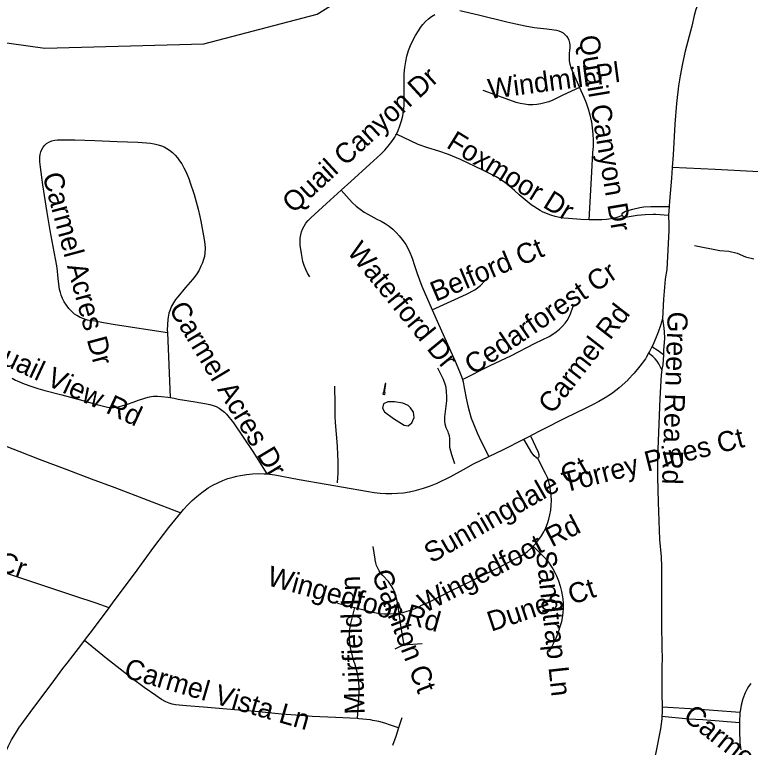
# Model space of a CAD drawing. Extents: x 1383679 to 1536984, y 460658 to 651027.
# Drawn here: x 1450610 to 1454089, y 496668 to 500135 of the extents above; entities that cross this region are included whole.
import ezdxf

# ---------------------------------------------------------------- set-up
doc = ezdxf.new("R2010")
doc.units = 0
for name, color, linetype in [('Exist Hydrographic Creek Single Shore', 7, 'Continuous'), ('Exist Hydrographic Misc Water Feature', 7, 'Continuous'), ('Exist Road Non-System Type 51', 7, 'Continuous'), ('Exist Road Non-System Type 51 Label', 7, 'Continuous')]:
    doc.layers.add(name, color=color, linetype=linetype)

msp = doc.modelspace()

# ---------------------------------------------------------------- linework, layer by layer
at = {"layer": 'Exist Hydrographic Creek Single Shore'}
msp.add_lwpolyline([(1450129.3, 500044.9), (1450346.3, 500034), (1450753.3, 499976.5), (1451504.3, 499997.5), (1452040.3, 500137.7), (1452150.3, 500207.7), (1452313.3, 500480.2), (1452392.3, 500721.5), (1452457.3, 501488.3), (1452653.3, 502176.9), (1452755.3, 502316), (1452848.3, 502373.2), (1453108.3, 502450), (1453219.4, 502608.6), (1453202.3, 503042.3), (1453177.3, 503065.7), (1453181.3, 503265.9), (1453670.4, 504450.8), (1453674.4, 504674), (1453649.4, 504700.7), (1453604.3, 504951.1), (1453571.3, 505017.4), (1453574.3, 505145.3), (1453755.4, 505489.7)], dxfattribs=at)
at = {"layer": 'Exist Hydrographic Misc Water Feature'}
msp.add_lwpolyline([(1452446.8, 498296), (1452406.9, 498302.6), (1452374.9, 498303.3), (1452354.8, 498293.8), (1452350.4, 498273.4), (1452360.1, 498255.1), (1452401.5, 498224.7), (1452452.9, 498191.7), (1452470.8, 498188.9), (1452489.2, 498203.3), (1452499.6, 498228.5), (1452496.1, 498253.2), (1452482.4, 498274.8), (1452470.6, 498285.7), (1452446.8, 498296)], dxfattribs=at)
at = {"layer": 'Exist Road Non-System Type 51'}
for p, q in [((1453705.4, 499227), (1453702.8, 499185.7)), ((1453018.6, 498126.1), (1453050, 498141.8)), ((1452136.5, 497349.6), (1452217, 497329.2)), ((1454040.6, 496832.9), (1454038.9, 496784.8)), ((1452440.6, 496807.9), (1452425, 496759.1))]:
    msp.add_line(p, q, dxfattribs=at)
for points in [[(1453900.6, 500336), (1453880.1, 500284.2), (1453832.1, 500159.3), (1453823.9, 500131.7), (1453812.8, 500081), (1453781.1, 499963.4), (1453768.4, 499904.8), (1453757.2, 499845.9), (1453749.3, 499798.5), (1453740.2, 499714.5), (1453732.7, 499617.5), (1453724.5, 499472.4), (1453720.4, 499412.8)], [(1452416, 499569.9), (1452423.8, 499587), (1452432.5, 499609.6), (1452439.7, 499632.8), (1452445.4, 499656.5), (1452449.5, 499680.4), (1452452.1, 499704.6), (1452452.2, 499705.5), (1452452.6, 499797.7), (1452452, 499826.8), (1452453, 499856), (1452455.6, 499885), (1452459.7, 499913.8), (1452465, 499939.6), (1452472.9, 499965.3), (1452482.5, 499989.8), (1452493.4, 500013.6), (1452505.8, 500036.7), (1452519.5, 500058.9), (1452529.6, 500074.4), (1452541, 500089.1), (1452553.5, 500102.7), (1452567.2, 500115.2), (1452582, 500126.5), (1452597.6, 500136.4)], [(1452716.3, 500155.2), (1452803.8, 500134.4), (1452938.7, 500102.1), (1452981.2, 500091.7), (1453024.1, 500082.8), (1453067.3, 500075.4), (1453110.7, 500069.6), (1453127.5, 500067.8), (1453161.6, 500064.4), (1453172.9, 500062.8), (1453183.9, 500059.6), (1453194.4, 500054.9), (1453204.1, 500048.9), (1453212.9, 500041.6), (1453220.7, 500033.1), (1453226.1, 500025.3), (1453230.8, 500014.3), (1453234, 500002.8), (1453235.7, 499990.9), (1453235.8, 499978.9), (1453234.4, 499967.4), (1453232.5, 499950.9), (1453232.1, 499934.2), (1453233.3, 499917.6), (1453236.1, 499901.2), (1453240.4, 499885.1), (1453240.9, 499883.5), (1453282.1, 499791.1)], [(1453282.1, 499791.1), (1453202, 499754.5), (1453155.4, 499730.9), (1453137.1, 499723.4), (1453118.2, 499717.4), (1453098.8, 499713), (1453079.2, 499710.1), (1453061.2, 499708.8), (1453041, 499709.2), (1453020.9, 499711.2), (1453001.1, 499714.8), (1452981.5, 499719.9), (1452969.6, 499723.9), (1452825.8, 499775.9)], [(1453282.1, 499791.1), (1453302.4, 499745.6), (1453313.3, 499718), (1453322.7, 499689.8), (1453330.6, 499661.2), (1453336.9, 499632.2), (1453337.7, 499628), (1453342.1, 499599.1), (1453344.9, 499570.1), (1453346.1, 499540.9), (1453345.7, 499511.7), (1453343.8, 499482.6), (1453343.7, 499481.9), (1453337.1, 499361.9), (1453325.1, 499165)], [(1451332.7, 498630.2), (1451084.8, 498667.4), (1451029.7, 498676.8), (1450988.8, 498684.1), (1450971.7, 498686.2), (1450954.1, 498690.1), (1450937.1, 498695.6), (1450920.5, 498702.7), (1450904.8, 498711.2), (1450893.8, 498718.3), (1450879.5, 498731.3), (1450866.7, 498745.1), (1450855.1, 498760.1), (1450844.9, 498776), (1450836.2, 498792.6), (1450830.8, 498807.5), (1450826.3, 498820.6), (1450823, 498834.4), (1450816, 498886.4), (1450811.4, 498937.7), (1450805.2, 498972), (1450797.8, 499012.6), (1450778.5, 499113.5), (1450764, 499199.4), (1450742.8, 499330.4), (1450731.7, 499413.3), (1450729.6, 499438.2), (1450729.8, 499462.3), (1450730.9, 499474.2), (1450733.7, 499486.2), (1450738.3, 499497.6), (1450744.5, 499508.2), (1450752.1, 499517.8), (1450760.4, 499525.4), (1450772.4, 499532.5), (1450785.7, 499537.5), (1450799.4, 499541), (1450813.2, 499542.8), (1450821.2, 499543.1), (1450894.5, 499542.7), (1450989.7, 499539.1), (1451095.1, 499535.8), (1451192.9, 499531.6), (1451234.4, 499528.6), (1451252.5, 499526.5), (1451269.9, 499524.3), (1451288.8, 499519.4), (1451304.9, 499514.6), (1451316.9, 499509.7), (1451329.3, 499502.6), (1451342.1, 499494.5), (1451356.3, 499483.5), (1451368.9, 499471.1), (1451380, 499458.1), (1451390.5, 499444.1), (1451400.2, 499429), (1451410.2, 499410.3), (1451420.6, 499389.4), (1451434.8, 499355.6), (1451439.4, 499344.1), (1451459.7, 499283.8), (1451469.4, 499249.2), (1451478, 499215), (1451485.3, 499180.1), (1451490.2, 499158.4), (1451507.1, 499071.4), (1451510, 499048.6), (1451510.5, 499029.2), (1451510, 499008.1), (1451507.3, 498991.1), (1451502.2, 498972.3), (1451498.1, 498961.1), (1451491.4, 498944.9), (1451482.2, 498926.6), (1451471.1, 498908.9), (1451463.5, 498896.9), (1451451.9, 498881.5), (1451418.4, 498843.9), (1451381.9, 498800.6), (1451370.8, 498786.5), (1451361, 498771.5), (1451352.6, 498755.6), (1451345.5, 498739.1), (1451340.1, 498723.2), (1451336.2, 498704.4), (1451334.9, 498692.8), (1451332.2, 498644), (1451332.7, 498630.2)], [(1452155.1, 499305.1), (1452199.8, 499345.6), (1452289.5, 499427.7), (1452341.8, 499475.6), (1452360.2, 499494.1), (1452377.4, 499513.7), (1452393.3, 499534.4), (1452408.1, 499555.9), (1452413.6, 499564.9), (1452416, 499569.9)], [(1453325.1, 499165), (1453288.2, 499165.8), (1453229.4, 499170.1), (1453208.2, 499171.8), (1453187.1, 499174.9), (1453166.4, 499179.6), (1453146, 499185.9), (1453126.2, 499193.6), (1453107, 499202.8), (1453096.1, 499208.8), (1453052.3, 499235.8), (1452995.9, 499282.8), (1452974.4, 499303.4), (1452951.8, 499322.7), (1452928.2, 499340.9), (1452903.7, 499357.8), (1452887.1, 499368.2), (1452824.8, 499399.5), (1452718.8, 499450), (1452661.8, 499473.1), (1452616.3, 499489.3), (1452563.9, 499505), (1452518.2, 499520.8), (1452416, 499569.9)], [(1453720.4, 499412.8), (1453716.9, 499362), (1453707, 499252.8), (1453705.4, 499227)], [(1454225.1, 499386), (1454130.7, 499390.9), (1453922.7, 499402.3), (1453720.4, 499412.8)], [(1452006.1, 498894.1), (1451995.9, 498911.2), (1451987.1, 498929.1), (1451979.7, 498947.6), (1451973.8, 498966.6), (1451969.5, 498986.1), (1451966.8, 499004.9), (1451961.1, 499044.9), (1451960.3, 499060.9), (1451961.1, 499076.9), (1451963.5, 499092.8), (1451967.4, 499108.3), (1451971.6, 499120.5), (1451979, 499134.8), (1451987.6, 499148.3), (1451997.6, 499160.8), (1452008.8, 499172.4), (1452010.5, 499174), (1452085.8, 499242.1), (1452155.1, 499305.1)], [(1452155.1, 499305.1), (1452192.2, 499261.4), (1452208.5, 499244.6), (1452225.9, 499228.9), (1452244.3, 499214.4), (1452263.6, 499201.2), (1452280.9, 499190.9), (1452323.4, 499167.9), (1452343.4, 499157.9), (1452362.6, 499146.5), (1452380.9, 499133.7), (1452398.3, 499119.7), (1452414.7, 499104.5), (1452429.4, 499088.7), (1452443, 499071.9), (1452455.3, 499054.2), (1452459.8, 499046.8), (1452475.5, 499017.8), (1452490, 498983), (1452501.6, 498947.6), (1452514, 498909.8), (1452535.4, 498850.6), (1452584.8, 498739)], [(1453484.3, 499184.3), (1453483.3, 499187.5), (1453483.4, 499192.2), (1453485.9, 499197.5), (1453499.6, 499204.9), (1453533.2, 499214.4), (1453567.3, 499222.4), (1453585.6, 499226), (1453618.4, 499227.6), (1453651.2, 499227.7), (1453665.3, 499227.2), (1453705.4, 499227)], [(1453484.3, 499184.3), (1453452.9, 499174.5), (1453431.5, 499169.6), (1453409.9, 499166.1), (1453388, 499164.3), (1453366.1, 499164), (1453365.6, 499164), (1453325.1, 499165)], [(1453484.3, 499184.3), (1453484.7, 499182.8), (1453487.8, 499180), (1453492.6, 499178.7), (1453506.5, 499179.2), (1453554, 499186.6), (1453592, 499189.4), (1453630.2, 499190.6), (1453641.9, 499190.6), (1453702.8, 499185.7)], [(1453702.8, 499185.7), (1453701.9, 499172.3), (1453704, 499154.4), (1453703.7, 499113.5), (1453695, 498929.3), (1453691.9, 498911.1), (1453686.3, 498882.9), (1453679.4, 498789), (1453673.5, 498695.4)], [(1453825.9, 499043.6), (1453944.8, 499019.2), (1453987.5, 499016.2), (1454027.1, 499007), (1454066.7, 498988.7), (1454106.3, 498979.6)], [(1452584.8, 498739), (1452747.7, 498812.4), (1452786.9, 498833.3), (1452814.1, 498853.7), (1452834.6, 498875.4)], [(1452584.8, 498739), (1452615.1, 498670.6), (1452693.7, 498495.9), (1452713.4, 498446.4), (1452723.1, 498423.1), (1452728, 498408.1)], [(1452728, 498408.1), (1452859.7, 498474.3), (1452956.9, 498521.2), (1453072.4, 498580.8), (1453137.6, 498612.9), (1453154.9, 498623), (1453171.3, 498634.4), (1453186.8, 498647), (1453201.2, 498660.9), (1453214.5, 498675.8), (1453223.5, 498687.5), (1453238.2, 498714.3), (1453252.3, 498755.5)], [(1453673.5, 498695.4), (1453664.4, 498663.6), (1453653.8, 498632.2), (1453641.8, 498601.4), (1453628.3, 498571.2), (1453624.2, 498563.2)], [(1453673.5, 498695.4), (1453678.2, 498664.3), (1453682.1, 498635), (1453682.9, 498603.4), (1453679.4, 498547.6), (1453678.4, 498525.3)], [(1451332.7, 498630.2), (1451335.7, 498554.7), (1451345.4, 498323.4)], [(1453608.7, 498533.6), (1453597, 498512.9), (1453593, 498506.4), (1453566.8, 498472.1), (1453539.4, 498438.7), (1453510.7, 498406.4), (1453510.1, 498405.6), (1453469.8, 498368.7), (1453460.3, 498361.3), (1453432.2, 498341.1), (1453403.2, 498322.1), (1453373.3, 498304.5), (1453342.8, 498288.3), (1453311.4, 498273.5), (1453213.6, 498225), (1453105.8, 498169.7), (1453050, 498141.8)], [(1453624.2, 498563.2), (1453613.3, 498541.7), (1453608.7, 498533.6)], [(1453670.7, 498455), (1453656.6, 498482.9), (1453648.5, 498495.3), (1453639.1, 498506.9), (1453628.6, 498517.3), (1453608.7, 498533.6)], [(1453678.4, 498525.3), (1453654.4, 498544.3), (1453624.2, 498563.2)], [(1453678.4, 498525.3), (1453676.4, 498478.5), (1453671, 498457.2), (1453670.7, 498455)], [(1452692.5, 498009.7), (1452677.6, 498051.7), (1452672.4, 498068.6), (1452669, 498087.4), (1452668.4, 498103.9), (1452669, 498117.6), (1452668.4, 498129.6), (1452666.1, 498142.7), (1452662.7, 498154.1), (1452660.4, 498161.5), (1452651.3, 498179.7), (1452645.6, 498196.8), (1452644.4, 498211.6), (1452644.4, 498224.1), (1452645.1, 498231.9), (1452649.6, 498269.7), (1452653.6, 498307.3), (1452654.5, 498328.7), (1452653.2, 498349.9), (1452650.5, 498371), (1452648.5, 498381.6), (1452638.2, 498408.2), (1452610.9, 498462.4)], [(1453670.7, 498455), (1453667.1, 498429.9), (1453661.7, 498318.4), (1453655.6, 498157.5), (1453650.9, 498039.8), (1453650, 497946), (1453653.6, 497828.2), (1453660, 497650.5), (1453667.5, 497569.7), (1453670.2, 497522.9), (1453670.1, 497406.1), (1453670, 497236.5), (1453671.8, 497072.1), (1453671.7, 497066), (1453671.3, 496922.9), (1453672.6, 496857.3)], [(1450598.6, 498415.2), (1450614.9, 498406.2), (1450622.7, 498402.5), (1450654.5, 498388.8), (1450687, 498376.6), (1450719.9, 498365.8), (1450753.3, 498356.6), (1450833.3, 498336), (1450932.8, 498308.7), (1451002.9, 498289.3), (1451012, 498286.5), (1451030.8, 498281.9), (1451049.6, 498277.9), (1451066.8, 498276.2), (1451078, 498276.2), (1451091.8, 498277.4), (1451116.9, 498283.6), (1451143.1, 498292.3), (1451170.8, 498301.4), (1451195.2, 498310.9), (1451229.9, 498322.6), (1451247.9, 498327), (1451266.6, 498329.2), (1451285.4, 498329.9), (1451304.3, 498328.9), (1451334.3, 498325.3), (1451345.4, 498323.4)], [(1452728, 498408.1), (1452731.4, 498397.9), (1452736.8, 498369.2), (1452747.5, 498312.2), (1452753.3, 498283.2), (1452760.7, 498254.5), (1452769.6, 498226.3), (1452780, 498198.6), (1452798, 498156.8), (1452817.3, 498115.5), (1452853.3, 498044.4)], [(1452122.3, 498377.7), (1452123.9, 498289.9), (1452124.4, 498256.2), (1452125, 498231.7), (1452125.8, 498206), (1452129.2, 498167.5), (1452132.2, 498131.7), (1452135.3, 498090.7), (1452137.5, 498053.7), (1452139.3, 498020.3), (1452139.3, 497988), (1452139.1, 497963.2), (1452137.8, 497944.8), (1452135.4, 497920.2)], [(1452360.7, 498337.6), (1452362.1, 498346.8), (1452359.5, 498347.1), (1452365.9, 498389.7), (1452361.8, 498390.3), (1452355.4, 498347.5), (1452353.4, 498347.8), (1452352.1, 498338.9), (1452360.7, 498337.6)], [(1451345.4, 498323.4), (1451364.1, 498320.2), (1451383.3, 498316), (1451464.6, 498302.5), (1451518.2, 498294.1), (1451533.7, 498290.9), (1451548.9, 498286.3), (1451563.5, 498280.2), (1451577.4, 498272.6), (1451590.6, 498263.7), (1451602.7, 498253.5), (1451611.7, 498244.6), (1451644.5, 498202.9), (1451735.9, 498067.4), (1451802.8, 497961.3)], [(1452853.3, 498044.4), (1452922.3, 498078), (1453018.6, 498126.1)], [(1453084.5, 498036.6), (1453081.7, 498036), (1453078.3, 498036.9), (1453077.7, 498037.2), (1453066.9, 498046.8), (1453055.7, 498062.2), (1453018.6, 498126.1)], [(1453050, 498141.8), (1453086.1, 498064.3), (1453089.4, 498053.2), (1453089.2, 498045.4), (1453089.2, 498042), (1453087.7, 498038.9), (1453085, 498036.8), (1453084.5, 498036.6)], [(1450544.6, 498102.1), (1450629.4, 498069.7), (1450726, 498032.2), (1450856.7, 497983.2), (1450972.1, 497938.7), (1451083.9, 497896.9), (1451396.5, 497778.2)], [(1451802.8, 497961.3), (1451840.1, 497956.7), (1451956, 497935.5), (1452084.1, 497912.4), (1452202.1, 497892.1), (1452311.1, 497874.3), (1452338.6, 497870.8), (1452366.1, 497868.9), (1452393.8, 497868.6), (1452421.4, 497869.8), (1452448.9, 497872.6), (1452476.3, 497877), (1452477.7, 497877.2), (1452511.2, 497885.1), (1452544.3, 497894.6), (1452576.9, 497905.5), (1452609, 497917.9), (1452672.9, 497949.8), (1452732.7, 497982.4), (1452781, 498009.2), (1452853.3, 498044.4)], [(1453062.2, 497619.5), (1453066.2, 497623.4), (1453080.1, 497639.3), (1453089.4, 497651.4), (1453101.6, 497669.1), (1453112.5, 497687.7), (1453122, 497707), (1453130.1, 497726.9), (1453136.7, 497747.4), (1453141.7, 497768), (1453145.5, 497790.6), (1453147.8, 497813.4), (1453148.4, 497836.3), (1453147.5, 497859.2), (1453145, 497882), (1453140.9, 497904.6), (1453136, 497924.6), (1453129.5, 497944.2), (1453121.5, 497963.3), (1453112.1, 497981.6), (1453110.5, 497984.5), (1453084.5, 498036.6)], [(1451396.5, 497778.2), (1451408.6, 497793), (1451428.7, 497814.9), (1451449.9, 497835.7), (1451472.1, 497855.3), (1451495.4, 497873.8), (1451519.6, 497891), (1451525.9, 497895.2), (1451548.1, 497908.3), (1451571, 497920.2), (1451594.6, 497930.5), (1451618.8, 497939.5), (1451643.5, 497946.9), (1451661.1, 497951), (1451678.9, 497954.8), (1451706.6, 497959.1), (1451734.4, 497961.8), (1451762.3, 497963), (1451790.3, 497962.5), (1451794.1, 497962.4), (1451802.8, 497961.3)], [(1451056.6, 497327.6), (1450996, 497350.2), (1450895.5, 497383.7), (1450767.7, 497425.3), (1450644.7, 497466.3), (1450519, 497508.4), (1450401.5, 497546), (1450311.2, 497574.9), (1450216.4, 497607.9), (1450093.4, 497648.6), (1450075, 497654.6), (1449983.2, 497684.8), (1449869.6, 497722.1), (1449708, 497774.7)], [(1451056.6, 497327.6), (1451081, 497360.3), (1451176.7, 497489.3), (1451268.7, 497614.2), (1451338.8, 497708.2), (1451396.5, 497778.2)], [(1452428.2, 497303.2), (1452420.9, 497349.6), (1452418, 497367.3), (1452413.6, 497384.6), (1452407.7, 497401.4), (1452400.4, 497417.7), (1452391.6, 497433.2), (1452381.4, 497448), (1452377.9, 497452.5), (1452351.2, 497480.7), (1452342, 497491.2), (1452333.9, 497502.8), (1452327.2, 497515.1), (1452321.9, 497528.1), (1452318.1, 497541.6), (1452315.9, 497555.5), (1452315.7, 497557.4), (1452305.7, 497617.4)], [(1452428.2, 497303.2), (1452446.1, 497306.3), (1452467.2, 497311.4), (1452487.9, 497318.1), (1452508, 497326.3), (1452527.5, 497335.9), (1452531.6, 497338.2), (1452574.7, 497357.9), (1452673.5, 497407.7), (1452771.5, 497456.3), (1452910.6, 497525.2), (1452981.1, 497561.5), (1452999.9, 497571.2), (1453017.9, 497582.4), (1453035, 497594.8), (1453051.1, 497608.5), (1453062.2, 497619.5)], [(1453062.2, 497619.5), (1453115, 497567.9), (1453129.8, 497550.1), (1453143.4, 497531.4), (1453155.6, 497511.9), (1453166.5, 497491.5), (1453172.2, 497479.4), (1453181.7, 497455.4), (1453189.7, 497430.8), (1453196.2, 497405.8), (1453201.1, 497380.5), (1453202.6, 497371.2), (1453204.4, 497349.1), (1453204.6, 497326.9), (1453203.2, 497304.7), (1453200.3, 497282.8), (1453195.8, 497261), (1453190.7, 497242.5), (1453180.5, 497212.5), (1453168.9, 497182.9), (1453155.8, 497154), (1453141.3, 497125.7), (1453138.1, 497119.9)], [(1450941.2, 497173.7), (1450982.6, 497228.4), (1451056.6, 497327.6)], [(1452217, 497329.2), (1452197.5, 497246.8), (1452194.3, 497225.2), (1452192.7, 497203.5), (1452192.6, 497181.7), (1452194.1, 497159.9), (1452197.2, 497138.3), (1452202.7, 497113.1), (1452209.7, 497088.3), (1452214.9, 497072.8), (1452217.1, 497066), (1452222.7, 497049), (1452228.9, 497024.8), (1452233.6, 497000.2), (1452236.8, 496975.4), (1452238.3, 496950.5), (1452238.4, 496928.6), (1452229.8, 496803.3)], [(1452217, 497329.2), (1452267.4, 497316.4), (1452289.7, 497309.9), (1452312.5, 497305), (1452335.5, 497301.5), (1452358.8, 497299.7), (1452382.1, 497299.4), (1452403.1, 497300.6), (1452424.7, 497302.6), (1452428.2, 497303.2)], [(1452452.4, 497149.8), (1452435.8, 497254.7), (1452428.2, 497303.2)], [(1450557.9, 496625.5), (1450563.5, 496639), (1450578.7, 496671.3), (1450595.4, 496702.9), (1450613.4, 496733.8), (1450632.8, 496763.8), (1450635.7, 496768), (1450683.2, 496832.2), (1450799.9, 496988.3), (1450838.7, 497040.8), (1450858.5, 497066), (1450885.4, 497100.4), (1450927.6, 497155.7), (1450941.2, 497173.7)], [(1452229.8, 496803.3), (1452128.3, 496808.4), (1452016.9, 496814), (1451964.2, 496818.5), (1451870.2, 496825), (1451766.6, 496835), (1451613.4, 496848.1), (1451503.6, 496857.8), (1451423.2, 496864.7), (1451370.4, 496869.4), (1451355.2, 496872.5), (1451340.9, 496877.1), (1451324.5, 496883.3), (1451304.7, 496894.1), (1451277.1, 496912.4), (1451222.2, 496951.3), (1451167.1, 496991.7), (1451073, 497066), (1451044.3, 497087.9), (1450941.2, 497173.7)], [(1452452.4, 497149.8), (1452443.4, 497147.9), (1452430.1, 497143.4), (1452417.3, 497137.5), (1452408.4, 497132.2)], [(1452538.1, 497157.8), (1452471.2, 497152.2), (1452457.2, 497150.9), (1452452.4, 497149.8)], [(1454091.2, 496969.1), (1454081.6, 496955.7), (1454073.2, 496941.6), (1454068.2, 496932.5), (1454065.1, 496925.8), (1454054.7, 496896.9), (1454046.4, 496867), (1454040.8, 496836.5), (1454040.6, 496832.9)], [(1453672.6, 496857.3), (1453673.1, 496831.7), (1453671.6, 496815)], [(1454040.6, 496832.9), (1453916, 496841.7), (1453831.7, 496847.9), (1453672.6, 496857.3)], [(1452425, 496759.1), (1452388.5, 496772.9), (1452361, 496782.2), (1452332.8, 496789.7), (1452304.3, 496795), (1452292.7, 496797.1), (1452237.6, 496802.9), (1452229.8, 496803.3)], [(1453671.6, 496815), (1453670.4, 496801.9), (1453664.7, 496755.2), (1453643.4, 496642.6), (1453614.5, 496515.7), (1453592.8, 496412.7), (1453572.1, 496311.7), (1453551.3, 496198.9), (1453538.3, 496120), (1453523, 496014.5), (1453514.9, 495958.2)], [(1453671.6, 496815), (1453799.3, 496802.7), (1453865.1, 496798.8), (1454038.9, 496784.8)], [(1452425, 496759.1), (1452412.2, 496719.5), (1452397, 496676.8)], [(1454038.9, 496784.8), (1454037.6, 496746.9), (1454040.1, 496688.8), (1454044, 496655.1)]]:
    msp.add_lwpolyline(points, dxfattribs=at)

# ---------------------------------------------------------------- texts
at = {"layer": 'Exist Road Non-System Type 51 Label'}
for s, rotation, p in [('Quail Canyon Dr', 279.5906, (1453278.3, 500030.7)), ('Windmill Pl', 7.5141, (1452854.8, 499736)), ('Quail Canyon Dr', 42.5108, (1451929, 499191.2)), ('Foxmoor Dr', 328.2523, (1452647.2, 499509.5)), ('Carmel Acres Dr', 285.1032, (1450741.1, 499375.6)), ('Waterford Dr', 309.428, (1452178.8, 499011.9)), ('Belford Ct', 22.8465, (1452601.3, 498775.4)), ('Cedarforest Cr', 34.1364, (1452778.7, 498427)), ('Carmel Acres Dr', 301.0566, (1451336.9, 498742.6)), ('Carmel Rd', 52.1465, (1453153, 498240.4)), ('Green Rea Rd', 268.1069, (1453699.2, 498731.6)), ('Quail View Rd', 334.9725, (1450454.3, 498525.1)), ('Torrey Pines Ct', 14.251, (1453212.6, 497873.3)), ('Sunningdale Ct', 29.7447, (1452581.3, 497537.2)), ('Windwood Cr', 340.9751, (1449926.4, 497713.4)), ('Wingedfoot Rd', 27.4081, (1452549.4, 497301)), ('Sandtrap Ln', 276.1872, (1453075.4, 497593.6)), ('Wingedfoot Rd', 344.5486, (1451798.6, 497436.4)), ('Gamton Ct', 291.2092, (1452297.1, 497488.7)), ('Muirfield Ln', 91.9785, (1452266.1, 496824.8)), ('Dunes Ct', 18.4356, (1452863.9, 497214.4)), ('Carmel Vista Ln', 343.7953, (1451122, 497000.4)), ('Carmel Club Dr', 321.7166, (1453766.1, 496803.6))]:
    msp.add_text(s, height=95, rotation=rotation, dxfattribs=at).set_placement(p)

doc.saveas('drawing.dxf')
